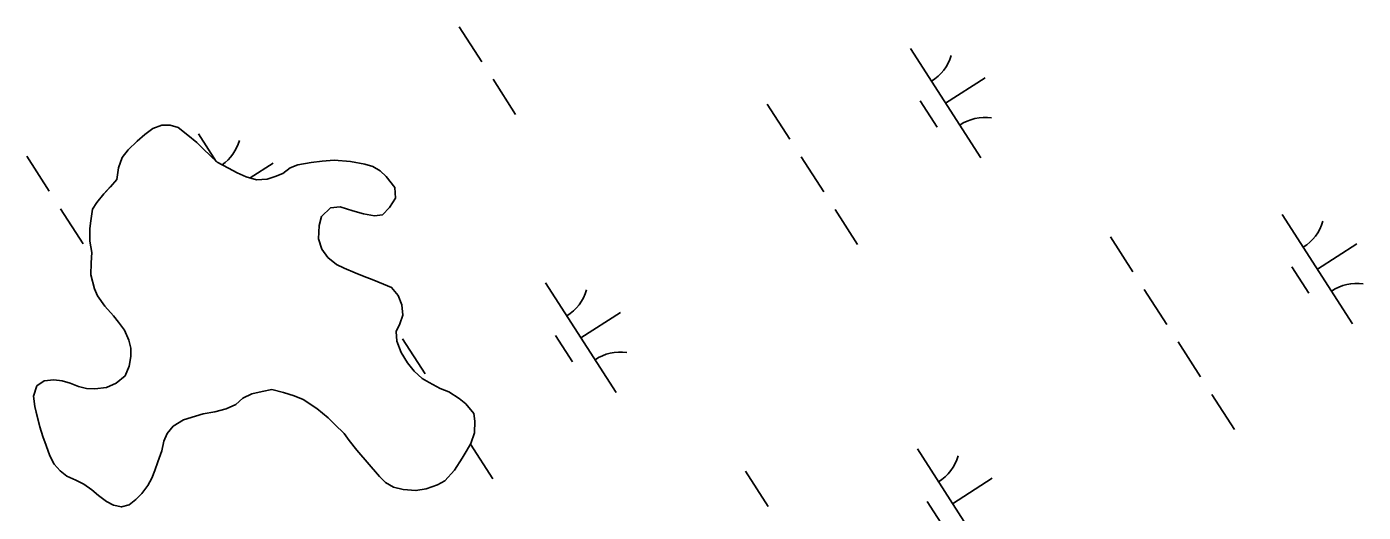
# Model space of a CAD drawing. Extents: x 3937982 to 3958556, y 219448 to 241894.
# Drawn here: x 3946338 to 3946851, y 228103 to 228290 of the extents above; entities that cross this region are included whole.
import ezdxf

# ---------------------------------------------------------------- set-up
doc = ezdxf.new("R2010")
doc.units = 0
doc.layers.add('V-TOPO-SHOR', color=7, linetype='Continuous')
doc.layers.add('V-WETL-SWMP', color=7, linetype='Continuous')

msp = doc.modelspace()

# ---------------------------------------------------------------- linework, layer by layer
at = {"layer": 'V-TOPO-SHOR'}
for points in [[(3946464.698, 228127.298), (3946461.651, 228130.972), (3946459.771, 228133.731), (3946456.262, 228137.17), (3946453.69, 228139.691), (3946449.254, 228143.348), (3946444.128, 228146.771), (3946440.64, 228148.124), (3946436.46, 228149.47), (3946432.051, 228150.584), (3946428.352, 228149.851), (3946424.426, 228148.884), (3946420.971, 228147.229), (3946418.217, 228144.886), (3946414.528, 228143.23), (3946410.143, 228142.027), (3946405.75, 228141.288), (3946402.75, 228140.332), (3946398.136, 228138.896), (3946394.224, 228136.541), (3946391.937, 228133.739), (3946390.579, 228130.716), (3946389.921, 228127.005), (3946388.342, 228122.821), (3946387.218, 228119.569), (3946386.092, 228116.548), (3946384.498, 228113.755), (3946382.215, 228110.722), (3946379.923, 228108.383), (3946377.398, 228106.273), (3946374.396, 228105.548), (3946371.379, 228106.212), (3946368.587, 228107.574), (3946365.554, 228109.857), (3946362.984, 228112.147), (3946359.953, 228114.199), (3946356.928, 228115.791), (3946353.44, 228117.376), (3946350.872, 228119.434), (3946348.531, 228121.955), (3946346.879, 228125.181), (3946345.449, 228129.103), (3946344.257, 228132.562), (3946343.061, 228136.254), (3946342.097, 228140.18), (3946341.13, 228144.106), (3946340.626, 228148.036), (3946341.978, 228151.987), (3946344.736, 228153.867), (3946348.435, 228154.367), (3946351.679, 228153.937), (3946354.7, 228153.042), (3946357.954, 228151.686), (3946360.971, 228151.02), (3946364.215, 228150.824), (3946368.608, 228151.329), (3946372.294, 228152.988), (3946375.739, 228155.8), (3946377.322, 228159.521), (3946377.98, 228163.232), (3946377.947, 228166.472), (3946377.222, 228169.475), (3946375.561, 228173.395), (3946373.216, 228176.381), (3946371.338, 228178.908), (3946368.059, 228182.58), (3946365.243, 228186.485), (3946364.055, 228189.252), (3946362.613, 228194.563), (3946362.798, 228199.195), (3946362.99, 228203.134), (3946362.251, 228207.525), (3946362.202, 228212.384), (3946362.634, 228215.399), (3946363.283, 228219.804), (3946364.878, 228222.366), (3946367.625, 228225.635), (3946370.142, 228228.441), (3946372.661, 228231.244), (3946373.31, 228235.65), (3946374.66, 228239.598), (3946376.943, 228242.631), (3946380.384, 228245.906), (3946383.368, 228248.485), (3946386.354, 228250.83), (3946389.815, 228252.021), (3946393.055, 228252.054), (3946396.074, 228251.159), (3946399.807, 228248.188), (3946403.307, 228245.445), (3946405.646, 228243.154), (3946408.685, 228240.174), (3946411.024, 228237.882), (3946415.446, 228235.613), (3946418.706, 228233.792), (3946422.196, 228232.207), (3946426.142, 228231.091), (3946430.306, 228231.363), (3946433.306, 228232.322), (3946436.305, 228233.51), (3946439.061, 228235.619)], [(3946439.061, 228235.619), (3946442.057, 228236.809), (3946447.143, 228237.786), (3946451.304, 228238.292), (3946455.931, 228238.568), (3946462.185, 228238.169), (3946467.754, 228237.069), (3946470.772, 228236.172), (3946473.568, 228234.581), (3946475.905, 228232.289), (3946479.188, 228228.154), (3946479.462, 228223.99), (3946477.183, 228220.495), (3946474.432, 228217.689), (3946471.428, 228217.195), (3946467.252, 228218.08), (3946463.074, 228219.194), (3946458.196, 228220.765), (3946454.497, 228220.265), (3946451.056, 228216.988), (3946450.165, 228213.507), (3946449.985, 228208.411), (3946451.183, 228204.487), (3946453.53, 228201.272), (3946456.801, 228198.526), (3946459.824, 228197.168), (3946464.01, 228195.357), (3946467.496, 228194.004), (3946470.516, 228192.877), (3946474.934, 228191.069), (3946477.957, 228189.711), (3946480.533, 228186.727), (3946481.961, 228183.037), (3946482.233, 228179.104), (3946481.107, 228175.852), (3946479.749, 228172.827), (3946480.017, 228169.127), (3946481.682, 228164.746), (3946484.037, 228160.832), (3946486.616, 228157.619), (3946489.655, 228154.87), (3946492.448, 228153.277), (3946496.639, 228151.006), (3946499.893, 228149.648), (3946503.854, 228147.143), (3946506.422, 228145.085), (3946509.469, 228141.411), (3946509.963, 228138.407), (3946509.774, 228134.005), (3946508.429, 228129.825), (3946506.606, 228126.796), (3946505.013, 228124.234), (3946502.049, 228119.573), (3946498.386, 228115.6), (3946495.625, 228113.953), (3946491.24, 228112.52), (3946487.312, 228111.785), (3946482.446, 228112.198), (3946478.733, 228113.087), (3946475.704, 228114.91), (3946473.365, 228117.2), (3946464.698, 228127.298)]]:
    msp.add_lwpolyline(points, dxfattribs=at)
at = {"layer": 'V-WETL-SWMP'}
for p, q in [((3946503.9, 228289.847), (3946512.56, 228276.393)), ((3946676.914, 228281.505), (3946703.977, 228239.461)), ((3946516.89, 228269.666), (3946525.55, 228256.212)), ((3946690.445, 228260.483), (3946705.581, 228270.225)), ((3946622.048, 228260.107), (3946630.708, 228246.654)), ((3946680.71, 228261.352), (3946687.205, 228251.262)), ((3946386.353, 228250.83), (3946383.367, 228248.484)), ((3946389.814, 228252.022), (3946386.353, 228250.83)), ((3946393.054, 228252.055), (3946389.814, 228252.022)), ((3946396.073, 228251.16), (3946393.054, 228252.055)), ((3946399.808, 228248.188), (3946396.073, 228251.16)), ((3946380.383, 228245.907), (3946376.944, 228242.631)), ((3946383.367, 228248.484), (3946380.383, 228245.907)), ((3946403.308, 228245.445), (3946399.808, 228248.188)), ((3946405.646, 228243.153), (3946403.308, 228245.445)), ((3946403.918, 228248.774), (3946410.762, 228238.141)), ((3946338.053, 228240.179), (3946346.713, 228226.725)), ((3946374.659, 228239.599), (3946373.31, 228235.649)), ((3946376.944, 228242.631), (3946374.659, 228239.599)), ((3946408.686, 228240.174), (3946405.646, 228243.153)), ((3946411.025, 228237.883), (3946408.686, 228240.174)), ((3946635.038, 228239.927), (3946643.698, 228226.473)), ((3946373.31, 228235.649), (3946372.66, 228231.244)), ((3946415.446, 228235.613), (3946411.025, 228237.883)), ((3946418.706, 228233.793), (3946415.446, 228235.613)), ((3946422.195, 228232.208), (3946418.706, 228233.793)), ((3946423.707, 228231.78), (3946432.584, 228237.494)), ((3946439.061, 228235.62), (3946436.304, 228233.509)), ((3946442.058, 228236.808), (3946439.061, 228235.62)), ((3946447.142, 228237.786), (3946442.058, 228236.808)), ((3946451.304, 228238.291), (3946447.142, 228237.786)), ((3946455.931, 228238.569), (3946451.304, 228238.291)), ((3946462.186, 228238.169), (3946455.931, 228238.569)), ((3946467.754, 228237.068), (3946462.186, 228238.169)), ((3946470.773, 228236.173), (3946467.754, 228237.068)), ((3946473.567, 228234.58), (3946470.773, 228236.173)), ((3946475.905, 228232.289), (3946473.567, 228234.58)), ((3946372.66, 228231.244), (3946367.624, 228225.636)), ((3946426.142, 228231.091), (3946422.195, 228232.208)), ((3946430.306, 228231.364), (3946426.142, 228231.091)), ((3946433.306, 228232.321), (3946430.306, 228231.364)), ((3946436.304, 228233.509), (3946433.306, 228232.321)), ((3946479.188, 228228.155), (3946475.905, 228232.289)), ((3946367.624, 228225.636), (3946364.879, 228222.367)), ((3946477.182, 228220.495), (3946479.462, 228223.99)), ((3946479.462, 228223.99), (3946479.188, 228228.155)), ((3946351.043, 228219.998), (3946359.703, 228206.544)), ((3946363.284, 228219.805), (3946362.634, 228215.399)), ((3946364.879, 228222.367), (3946363.284, 228219.805)), ((3946451.057, 228216.989), (3946454.496, 228220.265)), ((3946454.496, 228220.265), (3946458.195, 228220.765)), ((3946458.195, 228220.765), (3946463.073, 228219.194)), ((3946463.073, 228219.194), (3946467.252, 228218.079)), ((3946474.433, 228217.689), (3946477.182, 228220.495)), ((3946648.028, 228219.746), (3946656.688, 228206.292)), ((3946362.634, 228215.399), (3946362.201, 228212.385)), ((3946449.986, 228208.412), (3946450.166, 228213.507)), ((3946450.166, 228213.507), (3946451.057, 228216.989)), ((3946467.252, 228218.079), (3946471.428, 228217.195)), ((3946471.428, 228217.195), (3946474.433, 228217.689)), ((3946819.48, 228217.814), (3946846.542, 228175.771)), ((3946362.201, 228212.385), (3946362.251, 228207.524)), ((3946451.183, 228204.488), (3946449.986, 228208.412)), ((3946753.615, 228209.219), (3946762.275, 228195.766)), ((3946362.251, 228207.524), (3946362.99, 228203.133)), ((3946362.99, 228203.133), (3946362.798, 228199.195)), ((3946453.531, 228201.271), (3946451.183, 228204.488)), ((3946833.011, 228196.793), (3946848.147, 228206.535)), ((3946362.798, 228199.195), (3946362.613, 228194.563)), ((3946456.8, 228198.526), (3946453.531, 228201.271)), ((3946459.823, 228197.167), (3946456.8, 228198.526)), ((3946823.276, 228197.662), (3946829.771, 228187.572)), ((3946362.613, 228194.563), (3946364.056, 228189.252)), ((3946464.009, 228195.358), (3946459.823, 228197.167)), ((3946467.495, 228194.004), (3946464.009, 228195.358)), ((3946470.516, 228192.877), (3946467.495, 228194.004)), ((3946474.933, 228191.069), (3946470.516, 228192.877)), ((3946364.056, 228189.252), (3946365.242, 228186.486)), ((3946477.957, 228189.711), (3946474.933, 228191.069)), ((3946480.534, 228186.727), (3946477.957, 228189.711)), ((3946537.047, 228191.475), (3946564.109, 228149.432)), ((3946766.605, 228189.039), (3946775.265, 228175.585)), ((3946365.242, 228186.486), (3946368.06, 228182.579)), ((3946368.06, 228182.579), (3946371.338, 228178.908)), ((3946481.96, 228183.037), (3946480.534, 228186.727)), ((3946482.232, 228179.104), (3946481.96, 228183.037)), ((3946371.338, 228178.908), (3946373.216, 228176.38)), ((3946481.107, 228175.852), (3946482.232, 228179.104)), ((3946550.578, 228170.453), (3946565.714, 228180.196)), ((3946373.216, 228176.38), (3946375.561, 228173.394)), ((3946375.561, 228173.394), (3946377.221, 228169.475)), ((3946479.748, 228172.828), (3946481.107, 228175.852)), ((3946480.017, 228169.127), (3946479.748, 228172.828)), ((3946377.221, 228169.475), (3946377.946, 228166.473)), ((3946481.682, 228164.745), (3946480.017, 228169.127)), ((3946482.181, 228170.078), (3946490.841, 228156.624)), ((3946540.843, 228171.323), (3946547.338, 228161.232)), ((3946779.595, 228168.858), (3946788.255, 228155.404)), ((3946377.979, 228163.232), (3946377.322, 228159.521)), ((3946377.946, 228166.473), (3946377.979, 228163.232)), ((3946484.037, 228160.833), (3946481.682, 228164.745)), ((3946377.322, 228159.521), (3946375.739, 228155.801)), ((3946486.616, 228157.618), (3946484.037, 228160.833)), ((3946489.654, 228154.871), (3946486.616, 228157.618)), ((3946341.977, 228151.987), (3946340.627, 228148.037)), ((3946344.736, 228153.867), (3946341.977, 228151.987)), ((3946348.435, 228154.367), (3946344.736, 228153.867)), ((3946351.68, 228153.937), (3946348.435, 228154.367)), ((3946354.699, 228153.041), (3946351.68, 228153.937)), ((3946357.954, 228151.685), (3946354.699, 228153.041)), ((3946360.971, 228151.021), (3946357.954, 228151.685)), ((3946372.295, 228152.988), (3946368.607, 228151.33)), ((3946375.739, 228155.801), (3946372.295, 228152.988)), ((3946492.448, 228153.278), (3946489.654, 228154.871)), ((3946496.638, 228151.005), (3946492.448, 228153.278)), ((3946340.627, 228148.037), (3946341.13, 228144.107)), ((3946364.214, 228150.823), (3946360.971, 228151.021)), ((3946368.607, 228151.33), (3946364.214, 228150.823)), ((3946418.217, 228144.887), (3946420.971, 228147.23)), ((3946420.971, 228147.23), (3946424.427, 228148.885)), ((3946424.427, 228148.885), (3946428.353, 228149.851)), ((3946428.353, 228149.851), (3946432.05, 228150.583)), ((3946432.05, 228150.583), (3946436.46, 228149.47)), ((3946436.46, 228149.47), (3946440.641, 228148.124)), ((3946440.641, 228148.124), (3946444.127, 228146.77)), ((3946444.127, 228146.77), (3946449.255, 228143.349)), ((3946499.893, 228149.649), (3946496.638, 228151.005)), ((3946503.854, 228147.143), (3946499.893, 228149.649)), ((3946506.422, 228145.085), (3946503.854, 228147.143)), ((3946792.585, 228148.677), (3946801.245, 228135.223)), ((3946341.13, 228144.107), (3946343.062, 228136.255)), ((3946402.751, 228140.331), (3946405.751, 228141.288)), ((3946405.751, 228141.288), (3946410.143, 228142.027)), ((3946410.143, 228142.027), (3946414.529, 228143.229)), ((3946414.529, 228143.229), (3946418.217, 228144.887)), ((3946449.255, 228143.349), (3946453.691, 228139.69)), ((3946509.469, 228141.412), (3946506.422, 228145.085)), ((3946509.962, 228138.407), (3946509.469, 228141.412)), ((3946343.062, 228136.255), (3946344.257, 228132.562)), ((3946391.937, 228133.74), (3946394.224, 228136.541)), ((3946394.224, 228136.541), (3946398.136, 228138.896)), ((3946398.136, 228138.896), (3946402.751, 228140.331)), ((3946453.691, 228139.69), (3946456.263, 228137.169)), ((3946456.263, 228137.169), (3946459.771, 228133.732)), ((3946509.775, 228134.006), (3946509.962, 228138.407)), ((3946344.257, 228132.562), (3946345.449, 228129.102)), ((3946390.578, 228130.716), (3946391.937, 228133.74)), ((3946459.771, 228133.732), (3946461.651, 228130.973)), ((3946508.429, 228129.825), (3946509.775, 228134.006)), ((3946345.449, 228129.102), (3946346.878, 228125.18)), ((3946388.343, 228122.822), (3946389.921, 228127.005)), ((3946389.921, 228127.005), (3946390.578, 228130.716)), ((3946461.651, 228130.973), (3946464.698, 228127.299)), ((3946464.698, 228127.299), (3946473.366, 228117.2)), ((3946505.012, 228124.235), (3946506.607, 228126.797)), ((3946506.607, 228126.797), (3946508.429, 228129.825)), ((3946508.266, 228129.553), (3946516.821, 228116.263)), ((3946679.613, 228127.785), (3946706.675, 228085.742)), ((3946346.878, 228125.18), (3946348.531, 228121.956)), ((3946348.531, 228121.956), (3946350.872, 228119.433)), ((3946387.219, 228119.569), (3946388.343, 228122.822)), ((3946502.05, 228119.574), (3946505.012, 228124.235)), ((3946350.872, 228119.433), (3946353.44, 228117.375)), ((3946353.44, 228117.375), (3946356.928, 228115.79)), ((3946356.928, 228115.79), (3946359.954, 228114.2)), ((3946384.499, 228113.754), (3946386.092, 228116.548)), ((3946386.092, 228116.548), (3946387.219, 228119.569)), ((3946473.366, 228117.2), (3946475.704, 228114.909)), ((3946498.386, 228115.601), (3946502.05, 228119.574)), ((3946613.748, 228119.19), (3946622.408, 228105.736)), ((3946693.144, 228106.763), (3946708.28, 228116.506)), ((3946359.954, 228114.2), (3946362.985, 228112.147)), ((3946362.985, 228112.147), (3946365.554, 228109.858)), ((3946379.923, 228108.383), (3946382.215, 228110.721)), ((3946382.215, 228110.721), (3946384.499, 228113.754)), ((3946475.704, 228114.909), (3946478.733, 228113.087)), ((3946478.733, 228113.087), (3946482.446, 228112.199)), ((3946482.446, 228112.199), (3946487.312, 228111.785)), ((3946487.312, 228111.785), (3946491.24, 228112.519)), ((3946491.24, 228112.519), (3946495.624, 228113.953)), ((3946495.624, 228113.953), (3946498.386, 228115.601)), ((3946365.554, 228109.858), (3946368.587, 228107.574)), ((3946368.587, 228107.574), (3946371.379, 228106.213)), ((3946371.379, 228106.213), (3946374.396, 228105.549)), ((3946374.396, 228105.549), (3946377.398, 228106.274)), ((3946377.398, 228106.274), (3946379.923, 228108.383)), ((3946683.409, 228107.632), (3946689.904, 228097.542))]:
    msp.add_line(p, q, dxfattribs=at)
for centre, start, end in [((3946675.695, 228283.837), 301.99668, 343.54034), ((3946705.595, 228237.386), 81.99668, 123.54034), ((3946402.698, 228251.106), 305.96962, 343.54034), ((3946818.261, 228220.147), 301.99668, 343.54034), ((3946535.828, 228193.808), 301.99668, 343.54034), ((3946848.161, 228173.695), 81.99668, 123.54034), ((3946565.728, 228147.356), 81.99668, 123.54034), ((3946678.394, 228130.118), 301.99668, 343.54034)]:
    msp.add_arc(centre, 17.623, start, end, dxfattribs=at)

doc.saveas('drawing.dxf')
